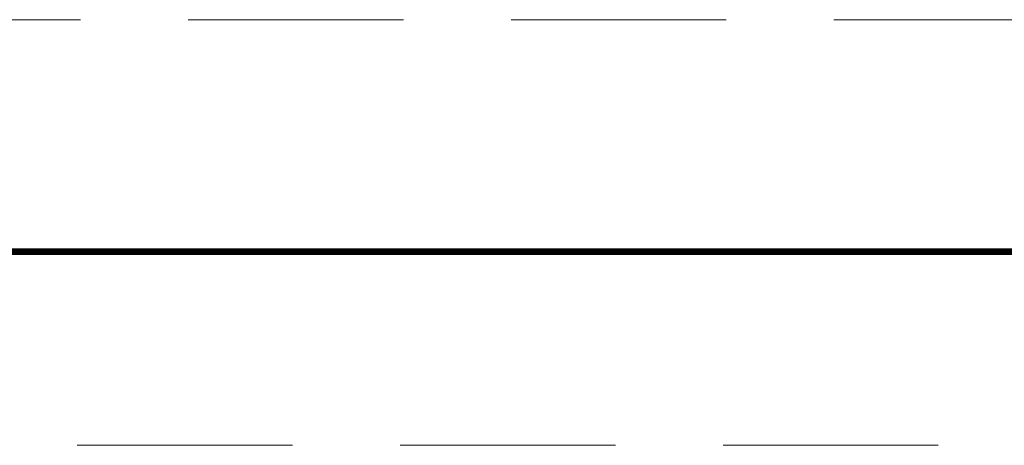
# Model space of a CAD drawing. Header units: millimetres. Extents: x 402 to 79005, y -7782 to 89952.
# Tile 374 of 423: x 45929 to 46510, y 29370 to 29621. Entities that reach past the tile are written whole.
import ezdxf

# ---------------------------------------------------------------- set-up
doc = ezdxf.new("R2010")
doc.units = ezdxf.units.MM
doc.header["$LTSCALE"] = 10
doc.linetypes.add('DASHED', pattern=[19.049999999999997, 12.7, -6.35])
doc.layers.get('0').update_dxf_attribs({"lineweight": 0})
doc.layers.add('0_A_GRANICA OPRACOWANIA', color=1, linetype='Continuous', lineweight=0)

# ---------------------------------------------------------------- blocks, each defined once
blk = doc.blocks.new('zw$5EF')
at = {"linetype": 'DASHED'}
for points in [[(712.2277440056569, -76), (712.2277440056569, -76), (-1766.1903277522, -76)], [(-1766.1903277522, -327), (-1766.1903277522, -327), (712.2277440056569, -327)]]:
    blk.add_lwpolyline(points, dxfattribs=at)

msp = doc.modelspace()

# ---------------------------------------------------------------- linework, layer by layer
at = {"layer": '0_A_GRANICA OPRACOWANIA', "color": 1, "linetype": 'DASHED', "const_width": 4}
msp.add_lwpolyline([(45708.037023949, 29484.41526326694), (46726.16846281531, 29484.41526326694), (46726.16846281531, 31373.02574566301), (45708.037023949, 31373.02574566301)], close=True, dxfattribs=at)

# ---------------------------------------------------------------- block references
at = {"lineweight": 0}
msp.add_blockref('zw$5EF', (47157.88330683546, 29697.21282860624), dxfattribs=at)

doc.saveas('drawing.dxf')
